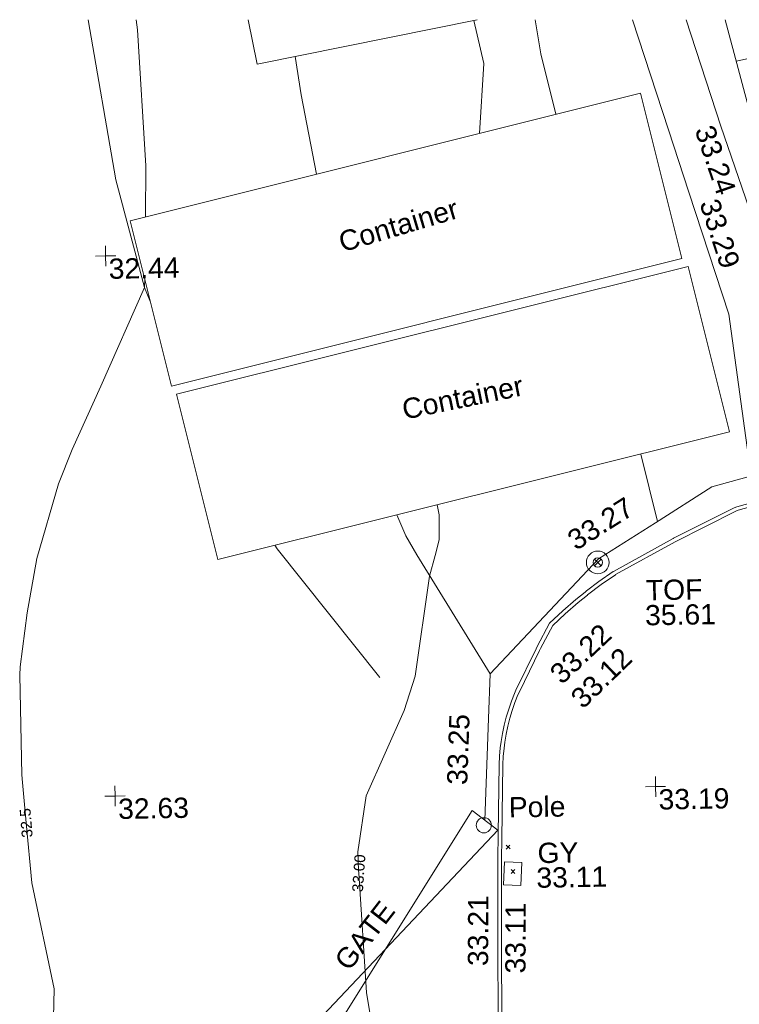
# Model space of a CAD drawing. Header units: millimetres. Extents: x -287732 to 520720, y -103372 to 287754.
# Tile 309 of 380: x 171631 to 184944, y 263789 to 282016. Entities that reach past the tile are written whole.
import ezdxf

# ---------------------------------------------------------------- set-up
doc = ezdxf.new("R2010")
doc.units = ezdxf.units.MM
doc.linetypes.add('IMPORT-UG_ELEC_STREET LIGHTING_QLB2 _2_', pattern=[2700, 1500, -300.0000000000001, 0, -250, 150, -300.0000000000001, 0, -200])
for name, color, linetype, lineweight, true_color in [('00__TOPO__TOP_OF_FENCE_SYMBOL', 7, 'Continuous', 9, 0x666666), ('00_TOPO_FURN_POLE', 7, 'Continuous', 9, 0x666666), ('00_UAV_CONCRETE', 9, 'Continuous', 9, 0x808080), ('00_UAV_FENCE', 7, 'Continuous', 9, 0x264c2f), ('00_UAV_FOOTPATH', 7, 'Continuous', 9, 0xa50000), ('00_UAV_FORM_LINES', 7, 'Continuous', 9, 0x666666), ('00_UAV_FURN_POLE', 7, 'Continuous', 9, 0x666666), ('00_UAV_GATE', 7, 'Continuous', 9, 0xa50000), ('00_UAV_KERB_BOTTOM', 1, 'Continuous', 9, 0xff0000), ('00_UAV_KERB_TOP', 7, 'Continuous', 9, 0xa500a5), ('00_UAV_LEVEL_SPOT', 7, 'Continuous', 9, 0x666666), ('00_UAV_SERV_GULLY', 7, 'Continuous', 9, 0x5252a5), ('00_UAV_TOP_OF_FENCE', 6, 'Continuous', 9, 0xff00ff), ('01_DTM_CONTOUR_MJR', 7, 'Continuous', 9, 0x7f3f00), ('01_DTM_CONTOUR_MJR_LABELS', 7, 'Continuous', 9, 0x7f3f00), ('01_DTM_CONTOUR_MNR', 7, 'Continuous', 9, 0xa5a552), ('01_DTM_CONTOUR_MNR_LABELS', 7, 'Continuous', 9, 0xa5a552), ('12333-PUM-2D-U-0001-C01 - Rev2_REVIT IMPORT_dwg', 7, 'Continuous', 9, 0x767676)]:
    doc.layers.add(name, color=color, linetype=linetype, lineweight=lineweight, true_color=true_color)
doc.layers.add('00_UAV_CONTAINER', color=7, linetype='Continuous', lineweight=9)
doc.layers.add('GEN-TEXT', color=7, linetype='Continuous', lineweight=9)
doc.styles.add('Swis721 Lt BT_1', font='swissl.ttf', dxfattribs={"height": 200})
doc.styles.add('Swis721 Lt BT_2', font='swissl.ttf', dxfattribs={"height": 375})

# ---------------------------------------------------------------- blocks, each defined once
blk = doc.blocks.new('12333-PUM-2D-U-0001-C01 - Rev2_REVIT IMPORT_dwg_POLE_2-2077241-Site Location Plan Proposed')
at = {"layer": '00_TOPO_FURN_POLE', "color": 254, "true_color": 0xcccccc}
blk.add_circle((0, 0), 375.0000000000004, dxfattribs=at)
blk = doc.blocks.new('12333-PUM-2D-U-0001-C01 - Rev2_REVIT IMPORT_dwg__U66-2077596-Site Location Plan Proposed')
at = {"layer": '00_UAV_GATE', "color": 9, "true_color": 0xe1aaaa, "flags": 128}
blk.add_lwpolyline([(-234.3096918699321, 187.3471865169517), (234.3096918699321, -187.3471865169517), (-4008.378191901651, -4532.770813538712), (-3539.758808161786, -4907.465186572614)], close=True, dxfattribs=at)
blk = doc.blocks.new('12333-PUM-2D-U-0001-C01 - Rev2_REVIT IMPORT_dwg_MSL_Node_LineworkTOF-2077248-Site Location Plan Proposed')
at = {"layer": '00__TOPO__TOP_OF_FENCE_SYMBOL', "color": 254, "true_color": 0xcccccc, "flags": 128}
for points in [[(165.3591892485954, 165.3591892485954), (0, 0), (-165.3591892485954, 165.3591892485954)], [(165.3591892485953, -165.3591892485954), (0, 0), (-165.3591892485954, -165.3591892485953)]]:
    blk.add_lwpolyline(points, dxfattribs=at)
at = {"layer": '00__TOPO__TOP_OF_FENCE_SYMBOL', "color": 254, "true_color": 0xcccccc}
for radius in [562.5594001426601, 233.853208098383]:
    blk.add_circle((0, 0), radius, dxfattribs=at)
blk = doc.blocks.new('12333-PUM-2D-U-0001-C01 - Rev2_REVIT IMPORT_dwg_UAV-2077255-Site Location Plan Proposed')
at = {"layer": '00_UAV_LEVEL_SPOT', "color": 254, "true_color": 0xcccccc, "flags": 128}
for points in [[(500.0000000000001, 0), (0, 0), (0, 500.0000000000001)], [(0, -500.0000000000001), (0, 0), (-500.0000000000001, 0)]]:
    blk.add_lwpolyline(points, dxfattribs=at)
blk = doc.blocks.new('12333-PUM-2D-U-0001-C01 - Rev2_REVIT IMPORT_dwg_MGS62954_T2_Galway_ITM_3d_Rev1-2077680-Site Location Plan Proposed')
at = {"layer": '00_UAV_CONCRETE', "color": 254, "true_color": 0xcccccc, "flags": 128}
blk.add_lwpolyline([(534093356.8175, 725825542.2340001), (534093330.8174999, 725825642.2340001), (534094325.6590919, 725825810.3014888), (534093654.8296131, 725829639.1117693), (534093449.8174999, 725830809.2340002), (534092944.8175, 725833652.2340001), (534092039.3445689, 725833465.8813102), (534091726.5187291, 725833401.4995549)], dxfattribs=at)
at = {"layer": '00_UAV_CONTAINER', "color": 254, "true_color": 0xcccccc, "flags": 128}
blk.add_lwpolyline([(534086949.0195906, 725834252.3935678), (534082864.8175001, 725833502.2340002), (534082713.4537286, 725834326.3256449)], dxfattribs=at)
for points in [[(534081178.8174999, 725827565.2340001), (534090658.8175, 725829765.2340001), (534089945.0361516, 725832840.9827197), (534080465.0361513, 725830640.9827197)], [(534091481.8175, 725826542.2340002), (534081975.8175, 725824344.234), (534081265.2127271, 725827417.4864885), (534090771.2127271, 725829615.4864885)]]:
    blk.add_lwpolyline(points, close=True, dxfattribs=at)
at = {"layer": '00_UAV_FENCE', "color": 254, "true_color": 0xcccccc, "flags": 128}
blk.add_lwpolyline([(534091536.361591, 725834172.3212153), (534092006.8233836, 725832265.2555975), (534093204.3301128, 725827411.0380045), (534093517.256, 725826142.5605), (534091141.3925001, 725825527.9669999), (534090082.9713675, 725824884.4469517), (534089016.3925, 725824235.9670002), (534086976.3925003, 725822140.967), (534086933.1091987, 725821315.2313402), (534086834.3925001, 725819431.9670002)], dxfattribs=at)
at = {"layer": '00_UAV_FOOTPATH', "color": 254, "true_color": 0xcccccc, "flags": 128}
for points in [[(534089822.2505611, 725834202.2411348), (534090450.2755001, 725832150.6930001), (534090809.2154613, 725830989.2174661), (534091510.2755001, 725828720.6930002), (534091818.5458449, 725826113.675174), (534091865.6499519, 725825715.3194816)], [(534093403.6445115, 725826113.1712347), (534092431.8175001, 725829065.2340002), (534091852.4005584, 725830866.0159605), (534091421.8175, 725832204.2340001), (534090817.2827937, 725834184.8727825)]]:
    blk.add_lwpolyline(points, dxfattribs=at)
at = {"layer": '00_UAV_FORM_LINES', "color": 254, "true_color": 0xcccccc}
blk.add_line((534090122.5081304, 725824908.4853033), (534089833.047672, 725826161.0015066), dxfattribs=at)
at = {"layer": '00_UAV_FORM_LINES', "color": 254, "true_color": 0xcccccc, "flags": 128}
for points in [[(534079755.8566384, 725834377.9506941), (534080212.8175002, 725831407.2340002), (534080708.8175, 725829403.234), (534080815.0878487, 725829132.5781333)], [(534088373.5633729, 725832476.2949442), (534088113.8175001, 725833600.2340002), (534088019.5102671, 725834233.7080835)], [(534083567.3671554, 725833631.2737328), (534083668.8174999, 725832920.234), (534083926.4064998, 725831444.2543195)], [(534085300.4919165, 725825112.9731508), (534085461.8175, 725824722.234), (534085661.8174999, 725824364.2340001), (534086976.3925, 725822140.9669999)], [(534083037.2629495, 725824589.6639495), (534083077.8175, 725824525.2340001), (534084937.8175, 725822107.2340001)]]:
    blk.add_lwpolyline(points, dxfattribs=at)
at = {"layer": '00_UAV_KERB_BOTTOM', "color": 254, "true_color": 0xcccccc, "flags": 128}
blk.add_lwpolyline([(534093356.8175, 725825542.2340001), (534091617.8175, 725825088.2340001), (534091576.689175, 725825069.64484), (534090442.8175002, 725824527.2340001), (534090439.9169537, 725824525.77085), (534089329.8175, 725823936.2340001), (534089326.1916181, 725823933.930771), (534089059.6744314, 725823756.584895), (534088805.1478143, 725823571.3848472), (534088800.8175001, 725823568.234), (534088631.0335636, 725823435.35151), (534088386.004481, 725823229.3327749), (534088149.8175, 725823013.234), (534087918.8175001, 725822596.2340001), (534087898.9649374, 725822559.2912697), (534087512.8174999, 725821801.2340001), (534087485.3547468, 725821740.3939562), (534087427.2105936, 725821600.4738438), (534087374.9766889, 725821458.2416407), (534087328.7446688, 725821313.9468706), (534087288.5956396, 725821167.8426753), (534087254.6000369, 725821020.1853714), (534087226.8175, 725820871.234), (534087210.1073266, 725820758.9764568), (534087193.3021117, 725820608.3910486), (534087182.8175001, 725820457.2340001), (534087139.1417128, 725819081.1476513), (534087127.3925, 725818710.967), (534087055.6785406, 725814082.400611)], dxfattribs=at)
at = {"layer": '00_UAV_KERB_TOP', "color": 254, "true_color": 0xcccccc, "flags": 128}
blk.add_lwpolyline([(534093339.1352836, 725825609.9638993), (534091594.3940393, 725825154.4650348), (534091547.1666936, 725825133.1192424), (534090411.9469737, 725824590.0635374), (534090407.7340301, 725824587.9383624), (534089294.5817323, 725823996.7802486), (534089288.0314018, 725823992.6193541), (534089019.6749985, 725823814.0496267), (534088785.1340066, 725823643.3916283), (534088758.6404053, 725823624.1142094), (534088586.9242379, 725823489.7194463), (534088339.8338218, 725823281.9675565), (534088094.127022, 725823057.1586437), (534087857.3684348, 725822629.7632722), (534087836.940223, 725822591.7493421), (534087449.6949366, 725821831.5368536), (534087421.119063, 725821768.2308403), (534087362.0069964, 725821625.9815078), (534087308.7621362, 725821480.9964867), (534087261.6353235, 725821333.9089792), (534087220.7092342, 725821184.9770261), (534087186.0556673, 725821034.4619046), (534087157.7691641, 725820882.808603), (534087140.6814142, 725820768.0145326), (534087123.5713579, 725820614.6975529), (534087112.8943984, 725820460.7674184), (534087072.0415584, 725819173.4091333), (534087057.4009004, 725818712.051434), (534086987.1000257, 725814174.688427)], dxfattribs=at)
at = {"layer": '00_UAV_SERV_GULLY', "color": 254, "true_color": 0xcccccc, "flags": 128}
blk.add_lwpolyline([(534087158.3924999, 725818228.967), (534087180.3925001, 725818653.967), (534087500.4697999, 725818637.3982925), (534087478.4697998, 725818212.3982925)], close=True, dxfattribs=at)
at = {"layer": '01_DTM_CONTOUR_MJR', "color": 254, "true_color": 0xcccccc, "flags": 128}
for points in [[(534080747.875051, 725830706.6204392), (534080775.4166914, 725831656.7569957), (534080663.8442299, 725834171.2932652), (534080641.1929002, 725834362.4970922)], [(534078759.2609649, 725815122.1042415), (534078810.2525284, 725816451.8540155), (534078430.0000002, 725818420.0000001), (534078345.6010199, 725819531.087753), (534078288.8039867, 725820278.8039868), (534078282.7251644, 725820420.0000001), (534078278.0769231, 725822268.0769231), (534078287.8595319, 725822420.0000001), (534078430.0000002, 725823420.0000001), (534078629.3297159, 725824420.0000001), (534079052.9082608, 725825797.0917392), (534079318.8351362, 725826425.1676462), (534079868.887342, 725827591.803216), (534080710.0000001, 725829400.0000001), (534080714.7777444, 725829564.8234923)]]:
    blk.add_lwpolyline(points, dxfattribs=at)
at = {"layer": '01_DTM_CONTOUR_MNR', "color": 254, "true_color": 0xcccccc, "flags": 128}
for points in [[(534086957.7723761, 725832147.7358519), (534087055.9379541, 725833438.5670742), (534086887.0821135, 725834241.0172964)], [(534085016.7847034, 725813373.5609946), (534084589.3301784, 725816282.5669003), (534084482.0647603, 725818493.4313487), (534084479.3995644, 725818548.3641196), (534084469.7827882, 725818888.2228675), (534084643.4914846, 725819921.9644159), (534085375.3756721, 725821492.6419045), (534085588.0525038, 725822119.530184), (534085890.0000001, 725823970.0000002), (534086000.2008457, 725824347.8499699), (534086074.6985897, 725824637.1192913), (534086085.9913811, 725825100.2328935), (534086051.9127193, 725825286.7184619)]]:
    blk.add_lwpolyline(points, dxfattribs=at)
at = {"xscale": 0.375, "yscale": 0.375, "zscale": 0.375}
for name, p in [('12333-PUM-2D-U-0001-C01 - Rev2_REVIT IMPORT_dwg_UAV-2077255-Site Location Plan Proposed', (534080000.0000001, 725830000)), ('12333-PUM-2D-U-0001-C01 - Rev2_REVIT IMPORT_dwg_MSL_Node_LineworkTOF-2077248-Site Location Plan Proposed', (534089004.3924999, 725824167.967)), ('12333-PUM-2D-U-0001-C01 - Rev2_REVIT IMPORT_dwg_UAV-2077255-Site Location Plan Proposed', (534080000.0000001, 725820000.0000001)), ('12333-PUM-2D-U-0001-C01 - Rev2_REVIT IMPORT_dwg_UAV-2077255-Site Location Plan Proposed', (534090000.0000001, 725820000.0000001)), ('12333-PUM-2D-U-0001-C01 - Rev2_REVIT IMPORT_dwg_POLE_2-2077241-Site Location Plan Proposed', (534086811.3660001, 725819340.0300001))]:
    blk.add_blockref(name, p, dxfattribs=at)
blk.add_blockref('12333-PUM-2D-U-0001-C01 - Rev2_REVIT IMPORT_dwg__U66-2077596-Site Location Plan Proposed', (534086834.3925, 725819431.9670001))
at = {"layer": '00_UAV_CONTAINER', "color": 251, "true_color": 0x666666, "char_height": 375, "width": 2621.390807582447, "attachment_point": 1, "line_spacing_factor": 1.005061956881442, "style": 'Swis721 Lt BT_2'}
for insert, rotation in [((534084280.6933707, 725830350.4935249), 15.500903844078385), ((534085406.2064266, 725827240.2699023), 10.600329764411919)]:
    blk.add_mtext('Container', dxfattribs=dict(at, insert=insert, rotation=rotation))
at = {"layer": '00_UAV_FENCE', "color": 251, "true_color": 0x666666, "char_height": 375, "width": 1495.902363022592, "attachment_point": 1, "line_spacing_factor": 1.005061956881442, "style": 'Swis721 Lt BT_2'}
for s, insert, rotation in [('33.27', (534088410.1334792, 725824705.6439112), 31.299601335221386), ('33.25', (534086142.0574383, 725820107.3263822), 86.99942363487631)]:
    blk.add_mtext(s, dxfattribs=dict(at, insert=insert, rotation=rotation))
at = {"layer": '00_UAV_FOOTPATH', "color": 251, "true_color": 0x666666, "char_height": 375, "width": 1495.902363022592, "attachment_point": 1, "line_spacing_factor": 1.005061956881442, "style": 'Swis721 Lt BT_2'}
for s, insert, rotation in [('33.24', (534091289.8448004, 725832258.871302), 287.83602175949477), ('33.29', (534091356.1812225, 725830896.5847485), 287.1731312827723)]:
    blk.add_mtext(s, dxfattribs=dict(at, insert=insert, rotation=rotation))
at = {"layer": '00_UAV_FURN_POLE', "insert": (534087278.3018517, 725819851.2078329), "char_height": 375, "width": 1191.972994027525, "attachment_point": 1, "line_spacing_factor": 1.005061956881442, "style": 'Swis721 Lt BT_2'}
blk.add_mtext('Pole', dxfattribs=at)
at = {"layer": '00_UAV_GATE', "color": 251, "true_color": 0x666666, "insert": (534083978.0403768, 725816900.5358677), "char_height": 375, "width": 1567.13580888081, "attachment_point": 1, "rotation": 51.18023724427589, "line_spacing_factor": 1.005061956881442, "style": 'Swis721 Lt BT_2'}
blk.add_mtext('GATE', dxfattribs=at)
at = {"layer": '00_UAV_KERB_BOTTOM', "color": 251, "true_color": 0x666666, "char_height": 375, "width": 1495.902363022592, "attachment_point": 1, "line_spacing_factor": 1.005061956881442, "style": 'Swis721 Lt BT_2'}
for s, insert, rotation in [('33.12', (534088425.9082752, 725821718.5394367), 43.2421149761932), ('33.11', (534087159.7721995, 725816590.9080738), 88.76778557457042)]:
    blk.add_mtext(s, dxfattribs=dict(at, insert=insert, rotation=rotation))
at = {"layer": '00_UAV_KERB_TOP', "color": 251, "true_color": 0x666666, "char_height": 375, "width": 1495.902363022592, "attachment_point": 1, "line_spacing_factor": 1.005061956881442, "style": 'Swis721 Lt BT_2'}
for s, insert, rotation in [('33.22', (534088046.6652483, 725822183.2753344), 42.21253946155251), ('33.21', (534086469.5904436, 725816740.9323714), 88.68306050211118)]:
    blk.add_mtext(s, dxfattribs=dict(at, insert=insert, rotation=rotation))
at = {"layer": '00_UAV_LEVEL_SPOT', "char_height": 375, "width": 1495.902363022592, "attachment_point": 1, "line_spacing_factor": 1.005061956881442, "style": 'Swis721 Lt BT_2'}
for s, insert in [('32.44', (534080051.8765643, 725829949.1441548)), ('32.63', (534080051.8765643, 725819949.1441548)), ('33.19', (534090051.8765643, 725819949.1441548))]:
    blk.add_mtext(s, dxfattribs=dict(at, insert=insert))
at = {"layer": '00_UAV_SERV_GULLY', "color": 251, "true_color": 0x666666, "char_height": 375, "attachment_point": 1, "line_spacing_factor": 1.005061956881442, "style": 'Swis721 Lt BT_2'}
for s, insert, width in [('GY', (534087795.9569952, 725818996.7317421), 821.5590755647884), ('33.11', (534087765.9758975, 725818539.89554), 1495.902363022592)]:
    blk.add_mtext(s, dxfattribs=dict(at, insert=insert, width=width))
at = {"layer": '00_UAV_TOP_OF_FENCE', "color": 251, "true_color": 0x666666, "char_height": 375, "attachment_point": 1, "line_spacing_factor": 1.005061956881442, "style": 'Swis721 Lt BT_2'}
for s, insert, width in [('TOF', (534089884.0119783, 725823826.038523), 1163.479615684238), ('35.61', (534089861.5883365, 725823362.661818), 1495.902363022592)]:
    blk.add_mtext(s, dxfattribs=dict(at, insert=insert, width=width))
at = {"layer": '01_DTM_CONTOUR_MJR_LABELS', "color": 251, "true_color": 0x666666, "insert": (534078246.3059124, 725819524.8029532), "char_height": 200, "width": 620.5117196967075, "attachment_point": 2, "rotation": 93.62165671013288, "line_spacing_factor": 1.005061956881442, "style": 'Swis721 Lt BT_1'}
blk.add_mtext('32.5', dxfattribs=at)
at = {"layer": '01_DTM_CONTOUR_MNR_LABELS', "color": 251, "true_color": 0x666666, "insert": (534084382.9603797, 725818502.2256004), "char_height": 200, "width": 797.8007824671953, "attachment_point": 2, "rotation": 84.92901161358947, "line_spacing_factor": 1.005061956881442, "style": 'Swis721 Lt BT_1'}
blk.add_mtext('33.00', dxfattribs=at)
blk = doc.blocks.new('12333-PUM-2D-U-0001-C01 - Rev2_REVIT IMPORT_dwg-1620468-Site Location Plan Proposed')
at = {"layer": 'GEN-TEXT', "color": 253, "true_color": 0xaaaaaa}
for p, q in [((446137.9948138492, 203039.2884822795), (446208.7054919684, 203109.9991603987)), ((446208.7054919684, 203039.2884822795), (446137.9948138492, 203109.9991603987)), ((446221.9948138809, 202585.2884822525), (446292.7054920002, 202655.9991603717)), ((446292.7054920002, 202585.2884822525), (446221.9948138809, 202655.9991603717))]:
    blk.add_line(p, q, dxfattribs=at)
blk.add_blockref('12333-PUM-2D-U-0001-C01 - Rev2_REVIT IMPORT_dwg_MGS62954_T2_Galway_ITM_3d_Rev1-2077680-Site Location Plan Proposed', (-533641079.6498471, -725615854.3561786))

msp = doc.modelspace()

# ---------------------------------------------------------------- block references
at = {"layer": '12333-PUM-2D-U-0001-C01 - Rev2_REVIT IMPORT_dwg', "color": 254, "linetype": 'IMPORT-UG_ELEC_STREET LIGHTING_QLB2 _2_', "true_color": 0xffd4d4, "rotation": 0.9999999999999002}
msp.add_blockref('12333-PUM-2D-U-0001-C01 - Rev2_REVIT IMPORT_dwg-1620468-Site Location Plan Proposed', (-261895.0770586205, 55869.5817132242), dxfattribs=at)

doc.saveas('drawing.dxf')
